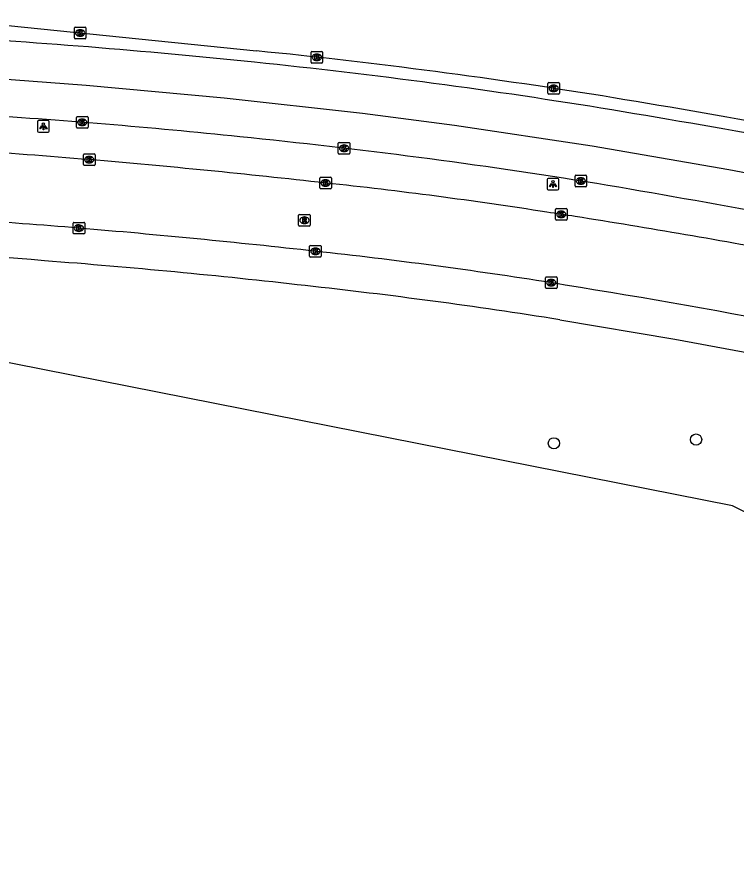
# Model space of a CAD drawing. Extents: x 161477 to 163040, y 383680 to 384868.
# Drawn here: x 162247.8 to 162309.9, y 384756.9 to 384829.7 of the extents above; entities that cross this region are included whole.
import ezdxf

# ---------------------------------------------------------------- set-up
doc = ezdxf.new("R2010")
doc.units = 0
for name, color, linetype in [('IMGEO_Boom', 7, 'Continuous'), ('IMGEO_Hek', 7, 'Continuous'), ('IMGEO_Kolk', 7, 'Continuous'), ('IMGEO_Lichtpunt', 7, 'Continuous'), ('IMGEO_Rijbaan_lokaal_open', 7, 'Continuous'), ('IMGEO_Rijbaan_regionaal_gesloten', 7, 'Continuous'), ('IMGEO_Rioolput', 7, 'Continuous'), ('IMGEO_Voetpad_open', 7, 'Continuous')]:
    doc.layers.add(name, color=color, linetype=linetype)

msp = doc.modelspace()

# ---------------------------------------------------------------- linework, layer by layer
at = {"layer": 'IMGEO_Boom'}
for centre in [(162294.16, 384792.84), (162306.44, 384793.16)]:
    msp.add_circle(centre, 0.489, dxfattribs=at)
at = {"layer": 'IMGEO_Hek'}
msp.add_lwpolyline([(162370.792, 384756.912), (162309.595, 384787.435), (162245.03, 384800.204), (162217.966, 384801.54)], dxfattribs=at)
at = {"layer": 'IMGEO_Kolk'}
for p, q in [((162252.816, 384828.8), (162253.668, 384828.8)), ((162252.741, 384827.874), (162252.741, 384828.726)), ((162253.229, 384828.58), (162253.254, 384828.58)), ((162253.742, 384828.726), (162253.742, 384827.874)), ((162253.668, 384827.8), (162252.816, 384827.8)), ((162253.252, 384828.02), (162253.227, 384828.02)), ((162273.184, 384825.772), (162273.184, 384826.624)), ((162273.259, 384826.698), (162274.111, 384826.698)), ((162274.185, 384826.624), (162274.185, 384825.772)), ((162273.695, 384825.918), (162273.67, 384825.918)), ((162273.672, 384826.478), (162273.697, 384826.478)), ((162274.111, 384825.698), (162273.259, 384825.698)), ((162293.636, 384823.084), (162293.636, 384823.936)), ((162293.711, 384824.01), (162294.563, 384824.01)), ((162294.124, 384823.79), (162294.149, 384823.79)), ((162294.637, 384823.936), (162294.637, 384823.084)), ((162294.563, 384823.01), (162293.711, 384823.01)), ((162294.147, 384823.23), (162294.122, 384823.23)), ((162252.918, 384820.148), (162252.918, 384821)), ((162252.993, 384821.074), (162253.845, 384821.074)), ((162253.406, 384820.854), (162253.431, 384820.854)), ((162253.919, 384821), (162253.919, 384820.148)), ((162253.845, 384820.074), (162252.993, 384820.074)), ((162253.429, 384820.294), (162253.404, 384820.294)), ((162275.539, 384817.911), (162275.539, 384818.763)), ((162275.614, 384818.837), (162276.466, 384818.837)), ((162276.027, 384818.617), (162276.052, 384818.617)), ((162276.54, 384818.763), (162276.54, 384817.911)), ((162253.6, 384817.85), (162254.452, 384817.85)), ((162276.05, 384818.057), (162276.025, 384818.057)), ((162253.525, 384816.924), (162253.525, 384817.776)), ((162254.013, 384817.63), (162254.038, 384817.63)), ((162254.526, 384817.776), (162254.526, 384816.924)), ((162276.466, 384817.837), (162275.614, 384817.837)), ((162254.452, 384816.85), (162253.6, 384816.85)), ((162254.036, 384817.07), (162254.011, 384817.07)), ((162273.937, 384814.907), (162273.937, 384815.759)), ((162274.012, 384815.833), (162274.864, 384815.833)), ((162274.938, 384815.759), (162274.938, 384814.907)), ((162295.983, 384815.08), (162295.983, 384815.932)), ((162296.058, 384816.006), (162296.91, 384816.006)), ((162296.471, 384815.786), (162296.496, 384815.786)), ((162296.984, 384815.932), (162296.984, 384815.08)), ((162274.448, 384815.053), (162274.423, 384815.053)), ((162274.425, 384815.613), (162274.45, 384815.613)), ((162296.91, 384815.006), (162296.058, 384815.006)), ((162296.494, 384815.226), (162296.469, 384815.226)), ((162274.864, 384814.833), (162274.012, 384814.833)), ((162294.293, 384812.2), (162294.293, 384813.052)), ((162294.368, 384813.126), (162295.22, 384813.126)), ((162294.781, 384812.906), (162294.806, 384812.906)), ((162295.294, 384813.052), (162295.294, 384812.2)), ((162295.22, 384812.126), (162294.368, 384812.126)), ((162294.804, 384812.346), (162294.779, 384812.346)), ((162252.633, 384811.008), (162252.633, 384811.86)), ((162252.708, 384811.934), (162253.56, 384811.934)), ((162253.121, 384811.714), (162253.146, 384811.714)), ((162253.634, 384811.86), (162253.634, 384811.008)), ((162253.56, 384810.934), (162252.708, 384810.934)), ((162253.144, 384811.154), (162253.119, 384811.154)), ((162273.062, 384809.011), (162273.062, 384809.863)), ((162273.137, 384809.937), (162273.989, 384809.937)), ((162274.063, 384809.863), (162274.063, 384809.011)), ((162273.573, 384809.157), (162273.548, 384809.157)), ((162273.55, 384809.717), (162273.575, 384809.717)), ((162273.989, 384808.937), (162273.137, 384808.937)), ((162293.428, 384806.297), (162293.428, 384807.149)), ((162293.503, 384807.223), (162294.355, 384807.223)), ((162293.916, 384807.003), (162293.941, 384807.003)), ((162294.429, 384807.149), (162294.429, 384806.297)), ((162294.355, 384806.223), (162293.503, 384806.223)), ((162293.939, 384806.443), (162293.914, 384806.443))]:
    msp.add_line(p, q, dxfattribs=at)
for points in [[(162252.816, 384828.8), (162253.668, 384828.8)], [(162252.741, 384827.874), (162252.741, 384828.726)], [(162253.062, 384828.5), (162253.185, 384828.5), (162253.185, 384828.349), (162253.315, 384828.5), (162253.479, 384828.5), (162253.333, 384828.349), (162253.486, 384828.1), (162253.334, 384828.1), (162253.249, 384828.264), (162253.185, 384828.197), (162253.185, 384828.1), (162253.062, 384828.1), (162253.062, 384828.5)], [(162253.742, 384828.726), (162253.742, 384827.874)], [(162253.668, 384827.8), (162252.816, 384827.8)], [(162273.184, 384825.772), (162273.184, 384826.624)], [(162273.259, 384826.698), (162274.111, 384826.698)], [(162274.185, 384826.624), (162274.185, 384825.772)], [(162273.505, 384826.398), (162273.628, 384826.398), (162273.628, 384826.247), (162273.758, 384826.398), (162273.922, 384826.398), (162273.776, 384826.247), (162273.929, 384825.998), (162273.777, 384825.998), (162273.692, 384826.162), (162273.628, 384826.095), (162273.628, 384825.998), (162273.505, 384825.998), (162273.505, 384826.398)], [(162274.111, 384825.698), (162273.259, 384825.698)], [(162293.636, 384823.084), (162293.636, 384823.936)], [(162293.711, 384824.01), (162294.563, 384824.01)], [(162293.957, 384823.71), (162294.08, 384823.71), (162294.08, 384823.559), (162294.21, 384823.71), (162294.374, 384823.71), (162294.228, 384823.559), (162294.381, 384823.31), (162294.229, 384823.31), (162294.144, 384823.474), (162294.08, 384823.407), (162294.08, 384823.31), (162293.957, 384823.31), (162293.957, 384823.71)], [(162294.637, 384823.936), (162294.637, 384823.084)], [(162294.563, 384823.01), (162293.711, 384823.01)], [(162252.918, 384820.148), (162252.918, 384821)], [(162252.993, 384821.074), (162253.845, 384821.074)], [(162253.239, 384820.774), (162253.362, 384820.774), (162253.362, 384820.623), (162253.492, 384820.774), (162253.656, 384820.774), (162253.51, 384820.623), (162253.663, 384820.374), (162253.511, 384820.374), (162253.426, 384820.538), (162253.362, 384820.471), (162253.362, 384820.374), (162253.239, 384820.374), (162253.239, 384820.774)], [(162253.919, 384821), (162253.919, 384820.148)], [(162253.845, 384820.074), (162252.993, 384820.074)], [(162275.539, 384817.911), (162275.539, 384818.763)], [(162275.614, 384818.837), (162276.466, 384818.837)], [(162276.54, 384818.763), (162276.54, 384817.911)], [(162253.6, 384817.85), (162254.452, 384817.85)], [(162275.86, 384818.537), (162275.983, 384818.537), (162275.983, 384818.386), (162276.113, 384818.537), (162276.277, 384818.537), (162276.131, 384818.386), (162276.284, 384818.137), (162276.132, 384818.137), (162276.047, 384818.301), (162275.983, 384818.234), (162275.983, 384818.137), (162275.86, 384818.137), (162275.86, 384818.537)], [(162253.525, 384816.924), (162253.525, 384817.776)], [(162253.846, 384817.55), (162253.969, 384817.55), (162253.969, 384817.399), (162254.099, 384817.55), (162254.263, 384817.55), (162254.117, 384817.399), (162254.27, 384817.15), (162254.118, 384817.15), (162254.033, 384817.314), (162253.969, 384817.247), (162253.969, 384817.15), (162253.846, 384817.15), (162253.846, 384817.55)], [(162254.526, 384817.776), (162254.526, 384816.924)], [(162276.466, 384817.837), (162275.614, 384817.837)], [(162254.452, 384816.85), (162253.6, 384816.85)], [(162273.937, 384814.907), (162273.937, 384815.759)], [(162274.012, 384815.833), (162274.864, 384815.833)], [(162274.938, 384815.759), (162274.938, 384814.907)], [(162295.983, 384815.08), (162295.983, 384815.932)], [(162296.058, 384816.006), (162296.91, 384816.006)], [(162296.304, 384815.706), (162296.427, 384815.706), (162296.427, 384815.555), (162296.557, 384815.706), (162296.721, 384815.706), (162296.575, 384815.555), (162296.728, 384815.306), (162296.576, 384815.306), (162296.491, 384815.47), (162296.427, 384815.403), (162296.427, 384815.306), (162296.304, 384815.306), (162296.304, 384815.706)], [(162296.984, 384815.932), (162296.984, 384815.08)], [(162274.258, 384815.533), (162274.381, 384815.533), (162274.381, 384815.382), (162274.511, 384815.533), (162274.675, 384815.533), (162274.529, 384815.382), (162274.682, 384815.133), (162274.53, 384815.133), (162274.445, 384815.297), (162274.381, 384815.23), (162274.381, 384815.133), (162274.258, 384815.133), (162274.258, 384815.533)], [(162296.91, 384815.006), (162296.058, 384815.006)], [(162274.864, 384814.833), (162274.012, 384814.833)], [(162294.293, 384812.2), (162294.293, 384813.052)], [(162294.368, 384813.126), (162295.22, 384813.126)], [(162294.614, 384812.826), (162294.737, 384812.826), (162294.737, 384812.675), (162294.867, 384812.826), (162295.031, 384812.826), (162294.885, 384812.675), (162295.038, 384812.426), (162294.886, 384812.426), (162294.801, 384812.59), (162294.737, 384812.523), (162294.737, 384812.426), (162294.614, 384812.426), (162294.614, 384812.826)], [(162295.294, 384813.052), (162295.294, 384812.2)], [(162295.22, 384812.126), (162294.368, 384812.126)], [(162252.633, 384811.008), (162252.633, 384811.86)], [(162252.708, 384811.934), (162253.56, 384811.934)], [(162252.954, 384811.634), (162253.077, 384811.634), (162253.077, 384811.483), (162253.207, 384811.634), (162253.371, 384811.634), (162253.225, 384811.483), (162253.378, 384811.234), (162253.226, 384811.234), (162253.141, 384811.398), (162253.077, 384811.331), (162253.077, 384811.234), (162252.954, 384811.234), (162252.954, 384811.634)], [(162253.634, 384811.86), (162253.634, 384811.008)], [(162253.56, 384810.934), (162252.708, 384810.934)], [(162273.062, 384809.011), (162273.062, 384809.863)], [(162273.137, 384809.937), (162273.989, 384809.937)], [(162274.063, 384809.863), (162274.063, 384809.011)], [(162273.383, 384809.637), (162273.506, 384809.637), (162273.506, 384809.486), (162273.636, 384809.637), (162273.8, 384809.637), (162273.654, 384809.486), (162273.807, 384809.237), (162273.655, 384809.237), (162273.57, 384809.401), (162273.506, 384809.334), (162273.506, 384809.237), (162273.383, 384809.237), (162273.383, 384809.637)], [(162273.989, 384808.937), (162273.137, 384808.937)], [(162293.428, 384806.297), (162293.428, 384807.149)], [(162293.503, 384807.223), (162294.355, 384807.223)], [(162294.429, 384807.149), (162294.429, 384806.297)], [(162294.355, 384806.223), (162293.503, 384806.223)], [(162293.749, 384806.923), (162293.872, 384806.923), (162293.872, 384806.772), (162294.002, 384806.923), (162294.166, 384806.923), (162294.02, 384806.772), (162294.173, 384806.523), (162294.021, 384806.523), (162293.936, 384806.687), (162293.872, 384806.62), (162293.872, 384806.523), (162293.749, 384806.523), (162293.749, 384806.923)]]:
    msp.add_lwpolyline(points, dxfattribs=at)
for centre, start, end in [((162252.818, 384828.724), 91.55205, 178.44795), ((162252.818, 384828.724), 91.55205, 178.44795), ((162253.666, 384828.724), 1.55205, 88.44795), ((162253.666, 384828.724), 1.55205, 88.44795), ((162252.818, 384827.876), 181.55205, 268.44795), ((162252.818, 384827.876), 181.55205, 268.44795), ((162253.666, 384827.876), 271.55205, 358.44795), ((162253.666, 384827.876), 271.55205, 358.44795), ((162273.261, 384826.622), 91.55205, 178.44795), ((162273.261, 384826.622), 91.55205, 178.44795), ((162274.109, 384826.622), 1.55205, 88.44795), ((162274.109, 384826.622), 1.55205, 88.44795), ((162273.261, 384825.774), 181.55205, 268.44795), ((162273.261, 384825.774), 181.55205, 268.44795), ((162274.109, 384825.774), 271.55205, 358.44795), ((162274.109, 384825.774), 271.55205, 358.44795), ((162293.713, 384823.934), 91.55205, 178.44795), ((162293.713, 384823.934), 91.55205, 178.44795), ((162294.561, 384823.934), 1.55205, 88.44795), ((162294.561, 384823.934), 1.55205, 88.44795), ((162293.713, 384823.086), 181.55205, 268.44795), ((162293.713, 384823.086), 181.55205, 268.44795), ((162294.561, 384823.086), 271.55205, 358.44795), ((162294.561, 384823.086), 271.55205, 358.44795), ((162252.995, 384820.998), 91.55205, 178.44795), ((162252.995, 384820.998), 91.55205, 178.44795), ((162253.843, 384820.998), 1.55205, 88.44795), ((162253.843, 384820.998), 1.55205, 88.44795), ((162252.995, 384820.15), 181.55205, 268.44795), ((162252.995, 384820.15), 181.55205, 268.44795), ((162253.843, 384820.15), 271.55205, 358.44795), ((162253.843, 384820.15), 271.55205, 358.44795), ((162275.616, 384818.761), 91.55205, 178.44795), ((162275.616, 384818.761), 91.55205, 178.44795), ((162276.464, 384818.761), 1.55205, 88.44795), ((162276.464, 384818.761), 1.55205, 88.44795), ((162253.602, 384817.774), 91.55205, 178.44795), ((162253.602, 384817.774), 91.55205, 178.44795), ((162254.45, 384817.774), 1.55205, 88.44795), ((162254.45, 384817.774), 1.55205, 88.44795), ((162275.616, 384817.913), 181.55205, 268.44795), ((162275.616, 384817.913), 181.55205, 268.44795), ((162276.464, 384817.913), 271.55205, 358.44795), ((162276.464, 384817.913), 271.55205, 358.44795), ((162253.602, 384816.926), 181.55205, 268.44795), ((162253.602, 384816.926), 181.55205, 268.44795), ((162254.45, 384816.926), 271.55205, 358.44795), ((162254.45, 384816.926), 271.55205, 358.44795), ((162274.014, 384815.757), 91.55205, 178.44795), ((162274.014, 384815.757), 91.55205, 178.44795), ((162274.862, 384815.757), 1.55205, 88.44795), ((162274.862, 384815.757), 1.55205, 88.44795), ((162296.06, 384815.93), 91.55205, 178.44795), ((162296.06, 384815.93), 91.55205, 178.44795), ((162296.908, 384815.93), 1.55205, 88.44795), ((162296.908, 384815.93), 1.55205, 88.44795), ((162296.06, 384815.082), 181.55205, 268.44795), ((162296.06, 384815.082), 181.55205, 268.44795), ((162296.908, 384815.082), 271.55205, 358.44795), ((162296.908, 384815.082), 271.55205, 358.44795), ((162274.014, 384814.909), 181.55205, 268.44795), ((162274.014, 384814.909), 181.55205, 268.44795), ((162274.862, 384814.909), 271.55205, 358.44795), ((162274.862, 384814.909), 271.55205, 358.44795), ((162294.37, 384813.05), 91.55205, 178.44795), ((162294.37, 384813.05), 91.55205, 178.44795), ((162295.218, 384813.05), 1.55205, 88.44795), ((162295.218, 384813.05), 1.55205, 88.44795), ((162294.37, 384812.202), 181.55205, 268.44795), ((162294.37, 384812.202), 181.55205, 268.44795), ((162295.218, 384812.202), 271.55205, 358.44795), ((162295.218, 384812.202), 271.55205, 358.44795), ((162252.71, 384811.858), 91.55205, 178.44795), ((162252.71, 384811.858), 91.55205, 178.44795), ((162253.558, 384811.858), 1.55205, 88.44795), ((162253.558, 384811.858), 1.55205, 88.44795), ((162252.71, 384811.01), 181.55205, 268.44795), ((162252.71, 384811.01), 181.55205, 268.44795), ((162253.558, 384811.01), 271.55205, 358.44795), ((162253.558, 384811.01), 271.55205, 358.44795), ((162273.139, 384809.861), 91.55205, 178.44795), ((162273.139, 384809.861), 91.55205, 178.44795), ((162273.987, 384809.861), 1.55205, 88.44795), ((162273.987, 384809.861), 1.55205, 88.44795), ((162273.139, 384809.013), 181.55205, 268.44795), ((162273.139, 384809.013), 181.55205, 268.44795), ((162273.987, 384809.013), 271.55205, 358.44795), ((162273.987, 384809.013), 271.55205, 358.44795), ((162293.505, 384807.147), 91.55205, 178.44795), ((162293.505, 384807.147), 91.55205, 178.44795), ((162294.353, 384807.147), 1.55205, 88.44795), ((162294.353, 384807.147), 1.55205, 88.44795), ((162293.505, 384806.299), 181.55205, 268.44795), ((162293.505, 384806.299), 181.55205, 268.44795), ((162294.353, 384806.299), 271.55205, 358.44795), ((162294.353, 384806.299), 271.55205, 358.44795)]:
    msp.add_arc(centre, 0.0765, start, end, dxfattribs=at)
for centre, major_axis, ratio, start_param, end_param in [((162253.228, 384828.3), (-0.387, 0.002), 0.722429, 4.712389, 7.853982), ((162253.253, 384828.3), (-0.39, 0.002), 0.717154, 1.570796, 4.712389), ((162273.671, 384826.198), (-0.387, 0.002), 0.722429, 4.712389, 7.853982), ((162273.696, 384826.198), (-0.39, 0.002), 0.717154, 1.570796, 4.712389), ((162294.123, 384823.51), (-0.387, 0.002), 0.722429, 4.712389, 7.853982), ((162294.148, 384823.51), (-0.39, 0.002), 0.717154, 1.570796, 4.712389), ((162253.405, 384820.574), (-0.387, 0.002), 0.722429, 4.712389, 7.853982), ((162253.43, 384820.574), (-0.39, 0.002), 0.717154, 1.570796, 4.712389), ((162276.026, 384818.337), (-0.387, 0.002), 0.722429, 4.712389, 7.853982), ((162276.051, 384818.337), (-0.39, 0.002), 0.717154, 1.570796, 4.712389), ((162254.012, 384817.35), (-0.387, 0.002), 0.722429, 4.712389, 7.853982), ((162254.037, 384817.35), (-0.39, 0.002), 0.717154, 1.570796, 4.712389), ((162296.47, 384815.506), (-0.387, 0.002), 0.722429, 4.712389, 7.853982), ((162296.495, 384815.506), (-0.39, 0.002), 0.717154, 1.570796, 4.712389), ((162274.424, 384815.333), (-0.387, 0.002), 0.722429, 4.712389, 7.853982), ((162274.449, 384815.333), (-0.39, 0.002), 0.717154, 1.570796, 4.712389), ((162294.78, 384812.626), (-0.387, 0.002), 0.722429, 4.712389, 7.853982), ((162294.805, 384812.626), (-0.39, 0.002), 0.717154, 1.570796, 4.712389), ((162253.12, 384811.434), (-0.387, 0.002), 0.722429, 4.712389, 7.853982), ((162253.145, 384811.434), (-0.39, 0.002), 0.717154, 1.570796, 4.712389), ((162273.549, 384809.437), (-0.387, 0.002), 0.722429, 4.712389, 7.853982), ((162273.574, 384809.437), (-0.39, 0.002), 0.717154, 1.570796, 4.712389), ((162293.915, 384806.723), (-0.387, 0.002), 0.722429, 4.712389, 7.853982), ((162293.94, 384806.723), (-0.39, 0.002), 0.717154, 1.570796, 4.712389)]:
    msp.add_ellipse(centre, major_axis=major_axis, ratio=ratio, start_param=start_param, end_param=end_param, dxfattribs=at)
at = {"layer": 'IMGEO_Lichtpunt'}
for p, q in [((162249.571, 384820.625), (162249.571, 384819.818)), ((162249.571, 384820.625), (162249.571, 384819.818)), ((162250.473, 384820.72), (162249.665, 384820.72)), ((162250.473, 384820.72), (162249.665, 384820.72)), ((162250.567, 384819.818), (162250.567, 384820.625)), ((162250.567, 384819.818), (162250.567, 384820.625)), ((162249.665, 384819.724), (162250.473, 384819.724)), ((162249.665, 384819.724), (162250.473, 384819.724)), ((162294.482, 384815.733), (162293.674, 384815.733)), ((162294.482, 384815.733), (162293.674, 384815.733)), ((162293.58, 384815.638), (162293.58, 384814.831)), ((162293.58, 384815.638), (162293.58, 384814.831)), ((162294.576, 384814.831), (162294.576, 384815.638)), ((162294.576, 384814.831), (162294.576, 384815.638)), ((162293.674, 384814.737), (162294.482, 384814.737)), ((162293.674, 384814.737), (162294.482, 384814.737))]:
    msp.add_line(p, q, dxfattribs=at)
for points in [[(162249.945, 384820.289), (162249.984, 384820.261), (162249.796, 384819.999), (162249.758, 384820.026), (162249.945, 384820.289)], [(162250.047, 384820.241), (162250.094, 384820.241), (162250.094, 384819.919), (162250.047, 384819.919), (162250.047, 384820.241)], [(162250.157, 384820.261), (162250.195, 384820.288), (162250.382, 384820.026), (162250.343, 384819.998), (162250.157, 384820.261)], [(162293.954, 384815.302), (162293.993, 384815.274), (162293.805, 384815.012), (162293.767, 384815.039), (162293.954, 384815.302)], [(162294.056, 384815.254), (162294.103, 384815.254), (162294.103, 384814.932), (162294.056, 384814.932), (162294.056, 384815.254)], [(162294.166, 384815.274), (162294.204, 384815.301), (162294.391, 384815.039), (162294.352, 384815.011), (162294.166, 384815.274)]]:
    msp.add_lwpolyline(points, dxfattribs=at)
for centre in [(162250.07, 384820.423), (162294.079, 384815.436)]:
    msp.add_circle(centre, 0.0994, dxfattribs=at)
for centre, start, end in [((162249.665, 384820.625), 90, 180), ((162249.665, 384820.625), 90, 180), ((162250.473, 384820.625), 0, 90), ((162250.473, 384820.625), 0, 90), ((162249.665, 384819.818), 180, 270), ((162249.665, 384819.818), 180, 270), ((162250.473, 384819.818), 270, 0), ((162250.473, 384819.818), 270, 360), ((162293.674, 384815.638), 90, 180), ((162293.674, 384815.638), 90, 180), ((162294.482, 384815.638), 0, 90), ((162294.482, 384815.638), 0, 90), ((162293.674, 384814.831), 180, 270), ((162293.674, 384814.831), 180, 270), ((162294.482, 384814.831), 270, 0), ((162294.482, 384814.831), 270, 360)]:
    msp.add_arc(centre, 0.0946, start, end, dxfattribs=at)
at = {"layer": 'IMGEO_Rijbaan_lokaal_open'}
msp.add_lwpolyline([(162295.131, 384806.512), (162293.929, 384806.723)], dxfattribs=at)
for centre, radius, start, end in [((162209.237, 384287.989), 531.252, 85.16375, 87.48822), ((162190.408, 384069.249), 750.801, 83.574004, 85.139337), ((162232.298, 384421.962), 395.622, 81.09215, 83.88544), ((162275.783, 384690.493), 123.604, 80.58566, 81.73173), ((162210.976, 384307.055), 506.138, 85.22205, 87.43314), ((162196.445, 384177.887), 642.307, 79.361487, 81.083382), ((162186.272, 384021.957), 792.303, 83.674685, 85.159101), ((162224.431, 384362.98), 449.153, 81.09883, 83.71999), ((162183.543, 384112.606), 702.821, 77.400076, 80.86442)]:
    msp.add_arc(centre, radius, start, end, dxfattribs=at)
at = {"layer": 'IMGEO_Rijbaan_regionaal_gesloten'}
for points in [[(162239.646, 384829.689), (162268.463, 384826.749)], [(162171.371, 384827.274), (162187.355, 384826.802), (162196.18, 384826.503), (162204.219, 384826.204), (162216.71, 384825.748), (162233.393, 384825.048), (162245.739, 384824.383), (162253.754, 384823.789), (162265.687, 384822.704), (162277.619, 384821.363), (162285.572, 384820.332), (162297.465, 384818.543), (162309.268, 384816.486), (162321.122, 384814.26), (162332.85, 384811.806), (162344.68, 384809.194), (162356.896, 384806.095), (162369.528, 384802.665), (162381.099, 384799.126), (162393.008, 384795.35), (162396.506, 384794.123)]]:
    msp.add_lwpolyline(points, dxfattribs=at)
for centre, radius, start, end in [((162205.987, 384227.368), 601.632, 84.053892, 86.798583), ((162218.59, 384327.861), 501.375, 80.73439, 84.29119), ((162216.433, 384319.332), 509.082, 80.64663, 84.15095), ((162184.198, 384122.704), 709.393, 78.10026, 80.660874), ((162176.26, 384075.278), 756.419, 78.253266, 80.648564), ((162206.675, 384236.084), 586.357, 84.090868, 86.369606), ((162214.784, 384300.788), 521.163, 80.82592, 84.24534), ((162150.947, 383945.415), 882.191, 78.425241, 80.412742)]:
    msp.add_arc(centre, radius, start, end, dxfattribs=at)
at = {"layer": 'IMGEO_Rioolput'}
for p, q in [((162272.107, 384811.69), (162272.107, 384812.542)), ((162272.182, 384812.616), (162273.034, 384812.616)), ((162272.595, 384812.396), (162272.62, 384812.396)), ((162273.108, 384812.542), (162273.108, 384811.69)), ((162273.034, 384811.616), (162272.182, 384811.616)), ((162272.618, 384811.836), (162272.593, 384811.836))]:
    msp.add_line(p, q, dxfattribs=at)
for points in [[(162272.107, 384811.69), (162272.107, 384812.542)], [(162272.182, 384812.616), (162273.034, 384812.616)], [(162272.696, 384812.314), (162272.444, 384812.316), (162272.444, 384811.916)], [(162272.444, 384811.916), (162272.568, 384811.916), (162272.568, 384812.078), (162272.579, 384812.078)], [(162272.622, 384812.235), (162272.568, 384812.235), (162272.568, 384812.154)], [(162272.568, 384812.154), (162272.62, 384812.154)], [(162272.626, 384812.049), (162272.697, 384811.916), (162272.837, 384811.916), (162272.772, 384812.042)], [(162273.108, 384812.542), (162273.108, 384811.69)], [(162273.034, 384811.616), (162272.182, 384811.616)]]:
    msp.add_lwpolyline(points, dxfattribs=at)
for centre, radius, start, end in [((162272.184, 384812.54), 0.0765, 91.55205, 178.44795), ((162272.184, 384812.54), 0.0765, 91.55205, 178.44795), ((162272.578, 384812.025), 0.0533, 26.02933, 88.69889), ((162272.604, 384812.343), 0.19, 274.7715, 282.96867), ((162272.628, 384812.139), 0.0964, 77.00612, 93.18647), ((162272.642, 384812.196), 0.0378, 276.66336, 79.67722), ((162272.695, 384812.204), 0.109, 350.36119, 89.41601), ((162272.693, 384812.204), 0.112, 277.58423, 350.98172), ((162272.677, 384811.989), 0.108, 29.51342, 73.79051), ((162273.032, 384812.54), 0.0765, 1.55205, 88.44795), ((162273.032, 384812.54), 0.0765, 1.55205, 88.44795), ((162272.184, 384811.692), 0.0765, 181.55205, 268.44795), ((162272.184, 384811.692), 0.0765, 181.55205, 268.44795), ((162273.032, 384811.692), 0.0765, 271.55205, 358.44795), ((162273.032, 384811.692), 0.0765, 271.55205, 358.44795)]:
    msp.add_arc(centre, radius, start, end, dxfattribs=at)
for centre, major_axis, ratio, start_param, end_param in [((162272.594, 384812.116), (-0.387, 0.002), 0.722429, 4.712389, 7.853982), ((162272.619, 384812.116), (-0.39, 0.002), 0.717154, 1.570796, 4.712389)]:
    msp.add_ellipse(centre, major_axis=major_axis, ratio=ratio, start_param=start_param, end_param=end_param, dxfattribs=at)
at = {"layer": 'IMGEO_Voetpad_open'}
msp.add_lwpolyline([(162294.678, 384803.514), (162304.607, 384801.838), (162314.851, 384799.934), (162319.862, 384798.876)], dxfattribs=at)
for centre, radius, start, end in [((162217.995, 384429.354), 380.622, 85.15328, 87.91499), ((162204.269, 384208.315), 602.051, 83.47478, 85.628956), ((162222.905, 384352.208), 456.978, 80.96367, 83.74603)]:
    msp.add_arc(centre, radius, start, end, dxfattribs=at)

doc.saveas('drawing.dxf')
